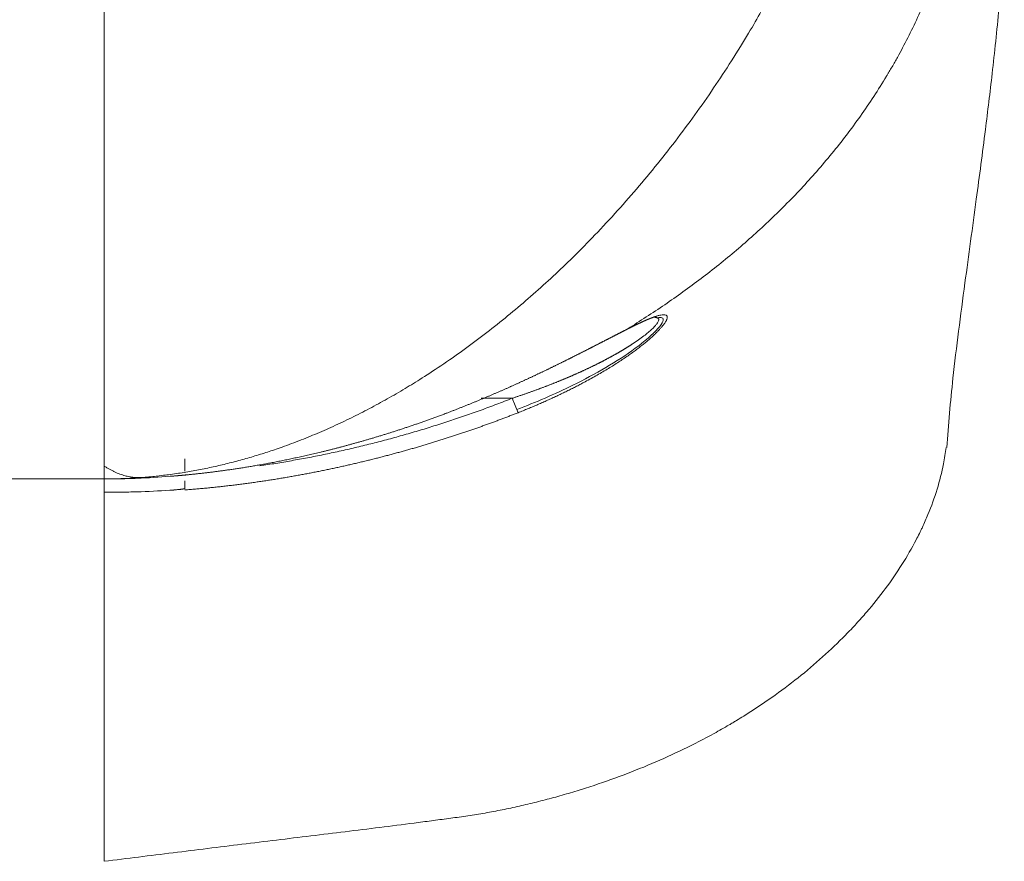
# Model space of a CAD drawing. Header units: millimetres. Extents: x 51337 to 61814, y -21781 to -12277.
# Tile 295 of 378: x 60877 to 60938, y -21133 to -21081. Entities that reach past the tile are written whole.
import ezdxf

# ---------------------------------------------------------------- set-up
doc = ezdxf.new("R2010")
doc.units = ezdxf.units.MM
doc.header["$LTSCALE"] = 0.3175
doc.layers.add('1轮廓实线层', color=7, linetype='Continuous', lineweight=18)

msp = doc.modelspace()

# ---------------------------------------------------------------- linework, layer by layer
at = {"layer": '1轮廓实线层'}
for p, q in [((60882.51597, -21094.72311), (60882.51597, -21109.38829)), ((60907.8008, -21104.38829), (60905.87691, -21104.38829)), ((60907.8008, -21104.38829), (60908.15483, -21105.28463)), ((60875.92426, -21109.38829), (60882.51597, -21109.38829)), ((60882.51597, -21109.38829), (60875.92488, -21109.38829))]:
    msp.add_line(p, q, dxfattribs=at)
for points, degree, knots in [([(60882.51597, -21109.38829), (60886.33596, -21109.38829), (60893.8923, -21108.16487), (60902.95794, -21103.9232), (60912.75488, -21095.80308), (60922.03153, -21083.56483), (60927.43858, -21072.64501), (60929.63322, -21065.43832), (60930.37081, -21060.30814), (60930.42467, -21057.0794), (60930.37397, -21055.82295)], 5, [0, 0, 0, 0, 0, 0, 0.25, 0.5, 0.625, 0.75, 0.9, 1, 1, 1, 1, 1, 1]), ([(60936.07155, -21061.64279), (60936.10462, -21061.97663), (60936.13312, -21062.30618), (60936.18131, -21062.95597), (60936.20102, -21063.27622), (60936.24779, -21064.22219), (60936.26253, -21064.83309), (60936.2645, -21066.01322), (60936.25177, -21066.58249), (60936.20416, -21067.67929), (60936.16928, -21068.20684), (60936.08213, -21069.22115), (60936.02986, -21069.70791), (60935.91207, -21070.64189), (60935.84657, -21071.0891), (60935.70607, -21071.94519), (60935.63107, -21072.35407), (60935.51401, -21072.93941), (60935.45434, -21073.22509), (60935.38325, -21073.54631), (60935.34739, -21073.70391), (60935.32939, -21073.78197), (60935.32038, -21073.82081), (60935.31587, -21073.84018), (60935.31361, -21073.84986), (60935.31248, -21073.85469), (60935.31192, -21073.85711), (60935.31164, -21073.85832), (60935.3115, -21073.85892), (60935.31144, -21073.85918), (60935.3114, -21073.85935), (60935.31138, -21073.8594), (60935.07738, -21074.86109), (60934.80485, -21075.83201), (60934.19299, -21077.71383), (60933.85369, -21078.62469), (60933.11898, -21080.38682), (60932.7236, -21081.23807), (60932.09609, -21082.47075), (60931.88118, -21082.87428), (60931.55109, -21083.46864), (60931.38411, -21083.76308), (60931.1861, -21084.10185), (60931.08632, -21084.27004), (60931.03624, -21084.35385), (60931.01116, -21084.39567), (60930.9986, -21084.41657), (60930.99232, -21084.42701), (60930.98918, -21084.43223), (60930.98761, -21084.43484), (60930.98693, -21084.43596), (60930.98649, -21084.43671), (60930.98629, -21084.43704), (60930.47537, -21085.28577), (60929.93558, -21086.10915), (60928.80441, -21087.70635), (60928.21302, -21088.48019), (60926.98489, -21089.9793), (60926.34813, -21090.7046), (60925.03562, -21092.10773), (60924.35985, -21092.78558), (60922.97626, -21094.09425), (60922.26847, -21094.72505), (60921.18848, -21095.6354), (60920.82542, -21095.93287), (60920.09399, -21096.51586), (60919.7256, -21096.80137), (60918.61327, -21097.6403), (60917.8622, -21098.17599), (60916.72338, -21098.94744), (60916.34171, -21099.19931), (60915.57525, -21099.69224), (60915.19053, -21099.93318), (60914.80486, -21100.16847)], 3, [0, 0, 0, 0, 0.015625, 0.015625, 0.03125, 0.03125, 0.0625, 0.0625, 0.09375, 0.09375, 0.125, 0.125, 0.15625, 0.15625, 0.1875, 0.1875, 0.21875, 0.21875, 0.234375, 0.2421875, 0.24609375, 0.24804687, 0.24902344, 0.24951172, 0.24975586, 0.24987793, 0.24993896, 0.24996948, 0.24998474, 0.24999237, 0.24999237, 0.25, 0.25, 0.3125, 0.3125, 0.375, 0.375, 0.4375, 0.4375, 0.46875, 0.46875, 0.484375, 0.4921875, 0.49609375, 0.49804688, 0.49902344, 0.49951172, 0.49975586, 0.49987793, 0.49993896, 0.49996948, 0.49996948, 0.5, 0.5, 0.5625, 0.5625, 0.625, 0.625, 0.6875, 0.6875, 0.75, 0.75, 0.8125, 0.8125, 0.84375, 0.84375, 0.875, 0.875, 0.9375, 0.9375, 0.96875, 0.96875, 1, 1, 1, 1]), ([(60882.51597, -21094.72311), (60882.51597, -21092.91477), (60882.51597, -21088.43178), (60882.51597, -21083.40781), (60882.51597, -21078.02519), (60882.51597, -21072.52568), (60882.51597, -21069.38829)], 5, [0, 0, 0, 0, 0, 0, 0.42814141, 1, 1, 1, 1, 1, 1]), ([(60934.71819, -21107.44332), (60934.82094, -21106.03679), (60935.11063, -21102.71835), (60935.80312, -21097.56687), (60936.50699, -21092.3972), (60937.08327, -21088.05502), (60937.5485, -21084.2026), (60937.99218, -21080.10564), (60938.19791, -21077.15905), (60938.28565, -21075.57201)], 3, [0, 0, 0, 0, 0.14795179, 0.34322212, 0.51000485, 0.64544309, 0.75272642, 0.86995676, 1, 1, 1, 1]), ([(60907.8008, -21104.38829), (60907.83007, -21104.37864), (60907.88849, -21104.35938), (60907.97586, -21104.33035), (60908.0628, -21104.3013), (60908.14932, -21104.27222), (60908.23542, -21104.2431), (60908.32108, -21104.21396), (60908.40632, -21104.18479), (60908.49113, -21104.15558), (60908.57552, -21104.12635), (60908.65948, -21104.0971), (60908.74301, -21104.06782), (60908.82611, -21104.03852), (60908.90879, -21104.00919), (60908.99104, -21103.97985), (60909.07287, -21103.95048), (60909.15426, -21103.92109), (60909.23524, -21103.89169), (60909.31578, -21103.86226), (60909.3959, -21103.83283), (60909.47559, -21103.80337), (60909.55485, -21103.77391), (60909.63369, -21103.74442), (60909.7121, -21103.71493), (60909.79009, -21103.68543), (60909.86764, -21103.65592), (60909.94477, -21103.6264), (60910.02148, -21103.59687), (60910.09775, -21103.56733), (60910.17361, -21103.5378), (60910.24903, -21103.50825), (60910.32403, -21103.47871), (60910.3986, -21103.44916), (60910.47274, -21103.41962), (60910.54646, -21103.39007), (60910.61975, -21103.36053), (60910.69261, -21103.33099), (60910.76504, -21103.30145), (60910.83705, -21103.27192), (60910.90864, -21103.2424), (60910.97979, -21103.21289), (60911.05052, -21103.18338), (60911.12082, -21103.15389), (60911.1907, -21103.1244), (60911.26015, -21103.09494), (60911.32917, -21103.06548), (60911.39777, -21103.03604), (60911.46594, -21103.00662), (60911.53368, -21102.97722), (60911.60099, -21102.94784), (60911.66788, -21102.91847), (60911.73434, -21102.88913), (60911.80038, -21102.85982), (60911.86599, -21102.83052), (60911.93117, -21102.80126), (60911.99592, -21102.77202), (60912.06025, -21102.74281), (60912.12415, -21102.71363), (60912.18763, -21102.68448), (60912.25068, -21102.65537), (60912.3133, -21102.62628), (60912.37549, -21102.59724), (60912.43726, -21102.56823), (60912.4986, -21102.53926), (60912.55951, -21102.51033), (60912.62, -21102.48144), (60912.68006, -21102.45259), (60912.7397, -21102.42378), (60912.7989, -21102.39502), (60912.85768, -21102.36631), (60912.91604, -21102.33764), (60912.97396, -21102.30902), (60913.03146, -21102.28046), (60913.08854, -21102.25194), (60913.14518, -21102.22348), (60913.2014, -21102.19508), (60913.2572, -21102.16673), (60913.31256, -21102.13844), (60913.3675, -21102.1102), (60913.42202, -21102.08203), (60913.4761, -21102.05392), (60913.52976, -21102.02587), (60913.58299, -21101.99789), (60913.6358, -21101.96997), (60913.68818, -21101.94212), (60913.74013, -21101.91434), (60913.79166, -21101.88663), (60913.84276, -21101.859), (60913.89343, -21101.83143), (60913.94367, -21101.80395), (60913.99349, -21101.77653), (60914.04289, -21101.7492), (60914.09185, -21101.72195), (60914.14039, -21101.69477), (60914.1885, -21101.66768), (60914.23619, -21101.64068), (60914.28344, -21101.61375), (60914.33028, -21101.58692), (60914.37668, -21101.56017), (60914.42266, -21101.53352), (60914.46821, -21101.50695), (60914.51333, -21101.48048), (60914.55803, -21101.4541), (60914.6023, -21101.42782), (60914.64615, -21101.40164), (60914.68957, -21101.37555), (60914.73256, -21101.34956), (60914.77512, -21101.32368), (60914.81726, -21101.2979), (60914.85897, -21101.27223), (60914.90025, -21101.24666), (60914.94111, -21101.2212), (60914.98154, -21101.19585), (60915.02154, -21101.17061), (60915.06112, -21101.14548), (60915.10027, -21101.12047), (60915.13899, -21101.09558), (60915.17729, -21101.0708), (60915.21516, -21101.04614), (60915.36904, -21100.94528), (60915.62332, -21100.77251), (60915.95002, -21100.53358), (60916.22799, -21100.31248), (60916.4571, -21100.11093), (60916.63718, -21099.93062), (60916.76799, -21099.77325), (60916.84928, -21099.64047), (60916.88087, -21099.53385), (60916.86273, -21099.45479), (60916.81506, -21099.4194), (60916.77546, -21099.40524), (60916.7615, -21099.40114), (60916.7466, -21099.3976), (60916.73077, -21099.39462), (60916.71402, -21099.39221), (60916.69633, -21099.39036), (60916.67771, -21099.38908), (60916.65862, -21099.38838), (60916.6455, -21099.38827), (60916.63904, -21099.3883)], 3, [0, 0, 0, 0, 0.00706737, 0.01410462, 0.02111176, 0.02808881, 0.03503581, 0.04195277, 0.04883972, 0.05569668, 0.06252369, 0.06932076, 0.07608792, 0.08282519, 0.08953261, 0.0962102, 0.10285799, 0.10947601, 0.11606428, 0.12262283, 0.12915169, 0.13565089, 0.14212046, 0.14856043, 0.15497083, 0.16135169, 0.16770304, 0.17402492, 0.18031735, 0.18658037, 0.19281402, 0.19901831, 0.2051933, 0.21133901, 0.21745548, 0.22354274, 0.22960084, 0.23562979, 0.24162966, 0.24760046, 0.25354225, 0.25945505, 0.26533891, 0.27119386, 0.27701996, 0.28281723, 0.28858573, 0.29432548, 0.30003655, 0.30571896, 0.31137276, 0.31699801, 0.32259474, 0.328163, 0.33370283, 0.3392143, 0.34469743, 0.35015229, 0.35557892, 0.36097738, 0.36634771, 0.37168997, 0.37700422, 0.38229049, 0.38754886, 0.39277938, 0.39798209, 0.40315707, 0.40830437, 0.41342404, 0.41851616, 0.42358078, 0.42861796, 0.43362777, 0.43861027, 0.44356552, 0.4484936, 0.45339458, 0.45826851, 0.46311547, 0.46793554, 0.47272878, 0.47749527, 0.48223509, 0.4869483, 0.491635, 0.49629524, 0.50092913, 0.50553673, 0.51011814, 0.51467343, 0.51920269, 0.52370601, 0.52818348, 0.53263519, 0.53706123, 0.5414617, 0.54583668, 0.55018628, 0.55451059, 0.55880973, 0.56308378, 0.56733285, 0.57155705, 0.57575648, 0.57993126, 0.5840815, 0.58820731, 0.5923088, 0.5963861, 0.60043932, 0.60446859, 0.60847403, 0.61245576, 0.61641392, 0.62034864, 0.62426004, 0.62814827, 0.63201347, 0.63585576, 0.63967531, 0.67910631, 0.71609128, 0.75086266, 0.78369995, 0.81493461, 0.84495124, 0.87418257, 0.90309657, 0.93217659, 0.96189783, 0.96607752, 0.97027661, 0.97449621, 0.97873742, 0.98300131, 0.98728894, 0.99160137, 0.99593961, 1, 1, 1, 1]), ([(60908.07812, -21105.09036), (60909.25575, -21104.64002), (60910.42074, -21104.14018), (60912.94083, -21102.89771), (60914.29626, -21102.12043), (60915.98571, -21100.87647), (60916.50245, -21100.43613), (60917.14268, -21099.72026), (60917.24103, -21099.45943), (60917.00511, -21099.38117), (60916.90905, -21099.38499), (60916.7888, -21099.40857)], 3, [0, 0, 0, 0, 0.27224422, 0.27224422, 0.6051829, 0.6051829, 0.77165224, 0.77165224, 0.93812158, 0.93812158, 1, 1, 1, 1]), ([(60914.80487, -21100.16847), (60914.8162, -21100.1627), (60914.83883, -21100.15118), (60914.8726, -21100.13404), (60914.90614, -21100.11703), (60914.93947, -21100.10018), (60914.97257, -21100.08346), (60915.00545, -21100.0669), (60915.03811, -21100.05048), (60915.07055, -21100.03421), (60915.10277, -21100.01808), (60915.13477, -21100.00211), (60915.16654, -21099.98628), (60915.1981, -21099.9706), (60915.22943, -21099.95508), (60915.26055, -21099.9397), (60915.29144, -21099.92447), (60915.32211, -21099.9094), (60915.35257, -21099.89448), (60915.3828, -21099.87971), (60915.41281, -21099.86509), (60915.44261, -21099.85063), (60915.47218, -21099.83632), (60915.50154, -21099.82217), (60915.53067, -21099.80817), (60915.55959, -21099.79432), (60915.58829, -21099.78063), (60915.61677, -21099.7671), (60915.64503, -21099.75372), (60915.67308, -21099.7405), (60915.70091, -21099.72743), (60915.72852, -21099.71452), (60915.75591, -21099.70177), (60915.78309, -21099.68918), (60915.81005, -21099.67675), (60915.83679, -21099.66447), (60915.86332, -21099.65235), (60915.88964, -21099.64039), (60915.91574, -21099.62859), (60915.94162, -21099.61695), (60915.96729, -21099.60547), (60915.99274, -21099.59414), (60916.01798, -21099.58298), (60916.04301, -21099.57198), (60916.06782, -21099.56114), (60916.09242, -21099.55045), (60916.1168, -21099.53993), (60916.14097, -21099.52957), (60916.16493, -21099.51937), (60916.18868, -21099.50933), (60916.21221, -21099.49946), (60916.23553, -21099.48974), (60916.25864, -21099.48019), (60916.28154, -21099.4708), (60916.30423, -21099.46157), (60916.3267, -21099.4525), (60916.34897, -21099.4436), (60916.37102, -21099.43486), (60916.39286, -21099.42628), (60916.41449, -21099.41786), (60916.43592, -21099.40961), (60916.45713, -21099.40152), (60916.47812, -21099.3936), (60916.49891, -21099.38584), (60916.51949, -21099.37824), (60916.53986, -21099.37081), (60916.56002, -21099.36355), (60916.57997, -21099.35645), (60916.59971, -21099.34951), (60916.61924, -21099.34274), (60916.63856, -21099.33614), (60916.65767, -21099.3297), (60916.67657, -21099.32343), (60916.69526, -21099.31732), (60916.71374, -21099.31138), (60916.73201, -21099.30561), (60916.80916, -21099.28167), (60916.93544, -21099.24703), (60917.09004, -21099.21857), (60917.2148, -21099.21247), (60917.29358, -21099.22635), (60917.3411, -21099.24851), (60917.36896, -21099.27024), (60917.38912, -21099.2972), (60917.40158, -21099.32938), (60917.40629, -21099.36677), (60917.40323, -21099.40935), (60917.39237, -21099.4571), (60917.37368, -21099.50999), (60917.34713, -21099.56799), (60917.31268, -21099.63107), (60917.27032, -21099.69919), (60917.22, -21099.77231), (60917.15325, -21099.86175), (60917.06595, -21099.96944), (60916.95343, -21100.09724), (60916.82557, -21100.23268), (60916.68231, -21100.37552), (60916.52361, -21100.52551), (60916.34941, -21100.68239), (60916.15965, -21100.84589), (60915.95344, -21101.01645), (60915.73097, -21101.19338), (60915.49235, -21101.37596), (60915.23908, -21101.5627), (60914.97114, -21101.75328), (60914.68854, -21101.94736), (60914.39131, -21102.14457), (60914.07951, -21102.34457), (60913.75322, -21102.54699), (60913.41253, -21102.75148), (60913.05748, -21102.95773), (60912.68802, -21103.16548), (60912.39291, -21103.32612), (60912.17814, -21103.44061), (60912.04858, -21103.50899), (60911.91798, -21103.57722), (60911.78634, -21103.6453), (60911.65364, -21103.71324), (60911.51988, -21103.78102), (60911.38507, -21103.84864), (60911.2492, -21103.9161), (60911.11227, -21103.98339), (60910.97429, -21104.05051), (60910.83526, -21104.11744), (60910.69518, -21104.18419), (60910.55406, -21104.25074), (60910.41189, -21104.31709), (60910.26868, -21104.38323), (60910.12443, -21104.44916), (60909.97914, -21104.51488), (60909.83281, -21104.58037), (60909.68544, -21104.64563), (60909.53704, -21104.71066), (60909.3876, -21104.77546), (60909.23713, -21104.84001), (60909.08561, -21104.90432), (60908.93306, -21104.96838), (60908.77946, -21105.03219), (60908.62482, -21105.09575), (60908.46912, -21105.15903), (60908.3124, -21105.2221), (60908.20744, -21105.26375), (60908.15483, -21105.28463)], 3, [0, 0, 0, 0, 0.00251424, 0.00501932, 0.00751527, 0.01000213, 0.01247993, 0.01494872, 0.01740854, 0.01985942, 0.0223014, 0.02473453, 0.02715885, 0.0295744, 0.03198123, 0.03437938, 0.03676891, 0.03914985, 0.04152227, 0.04388621, 0.04624174, 0.0485889, 0.05092775, 0.05325837, 0.0555808, 0.05789511, 0.06020137, 0.06249964, 0.06479, 0.06707252, 0.06934727, 0.07161432, 0.07387374, 0.07612562, 0.07837004, 0.08060706, 0.08283678, 0.08505927, 0.08727462, 0.0894829, 0.09168421, 0.09387862, 0.09606622, 0.0982471, 0.10042133, 0.10258902, 0.10475025, 0.1069051, 0.10905366, 0.11119602, 0.11333228, 0.11546251, 0.11758682, 0.11970528, 0.121818, 0.12392506, 0.12602655, 0.12812258, 0.13021322, 0.13229857, 0.13437873, 0.13645379, 0.13852384, 0.14058898, 0.14264931, 0.14470491, 0.14675589, 0.14880234, 0.15084435, 0.15288203, 0.15491547, 0.15694477, 0.15897002, 0.16099134, 0.16300881, 0.16502253, 0.16703262, 0.1887689, 0.20979335, 0.23027232, 0.25038957, 0.26026072, 0.26999851, 0.27962815, 0.2891759, 0.29866889, 0.30813486, 0.31760194, 0.32709836, 0.3366522, 0.3462911, 0.35604203, 0.36593108, 0.3759833, 0.39062399, 0.40543921, 0.42049547, 0.43585537, 0.45157701, 0.46771367, 0.48431368, 0.50142037, 0.5192891, 0.53760812, 0.55641082, 0.57572642, 0.59557998, 0.61599237, 0.63698023, 0.65855624, 0.68073017, 0.70351118, 0.72691202, 0.75095523, 0.75894939, 0.76698113, 0.77505169, 0.78316213, 0.79131335, 0.79950602, 0.80774066, 0.81601766, 0.82433728, 0.83269977, 0.84110533, 0.84955416, 0.85804646, 0.86658239, 0.87516215, 0.88378591, 0.89245386, 0.90116618, 0.90992309, 0.9187248, 0.92757154, 0.93646356, 0.94540112, 0.9543845, 0.96341402, 0.97248998, 0.98161273, 0.99078262, 1, 1, 1, 1]), ([(60903.69978, -21105.3222), (60903.73207, -21105.30994), (60903.79653, -21105.28544), (60903.89301, -21105.24859), (60903.98913, -21105.21171), (60904.08488, -21105.17482), (60904.18027, -21105.13791), (60904.27529, -21105.10098), (60904.36995, -21105.06403), (60904.46424, -21105.02707), (60904.55817, -21104.99011), (60904.65174, -21104.95313), (60904.74494, -21104.91614), (60904.83778, -21104.87915), (60904.93025, -21104.84216), (60905.02236, -21104.80516), (60905.11411, -21104.76817), (60905.2055, -21104.73118), (60905.29652, -21104.69419), (60905.38718, -21104.6572), (60905.47748, -21104.62022), (60905.56741, -21104.58326), (60905.65699, -21104.5463), (60905.7462, -21104.50935), (60905.83505, -21104.47242), (60905.92354, -21104.43551), (60906.01167, -21104.39861), (60906.09944, -21104.36173), (60906.18685, -21104.32488), (60906.2739, -21104.28804), (60906.36059, -21104.25123), (60906.44692, -21104.21445), (60906.53289, -21104.1777), (60906.6185, -21104.14097), (60906.70375, -21104.10428), (60906.78865, -21104.06762), (60906.87319, -21104.03099), (60906.95737, -21103.9944), (60907.04119, -21103.95785), (60907.12466, -21103.92134), (60907.20777, -21103.88487), (60907.29052, -21103.84844), (60907.37292, -21103.81206), (60907.45496, -21103.77572), (60907.53664, -21103.73943), (60907.61798, -21103.70319), (60907.69895, -21103.667), (60907.77958, -21103.63086), (60907.85985, -21103.59477), (60907.93976, -21103.55874), (60908.01933, -21103.52277), (60908.09854, -21103.48686), (60908.17739, -21103.45101), (60908.2559, -21103.41521), (60908.33406, -21103.37948), (60908.41186, -21103.34382), (60908.48931, -21103.30822), (60908.56642, -21103.27269), (60908.64317, -21103.23723), (60908.71958, -21103.20184), (60908.79563, -21103.16652), (60908.87134, -21103.13127), (60908.9467, -21103.0961), (60909.02171, -21103.061), (60909.09637, -21103.02598), (60909.17069, -21102.99104), (60909.24466, -21102.95618), (60909.31828, -21102.92141), (60909.39156, -21102.88671), (60909.4645, -21102.8521), (60909.53709, -21102.81758), (60909.60933, -21102.78314), (60909.68123, -21102.7488), (60909.75279, -21102.71454), (60909.82401, -21102.68037), (60909.89488, -21102.6463), (60909.96541, -21102.61232), (60910.0356, -21102.57844), (60910.10545, -21102.54465), (60910.17496, -21102.51096), (60910.24412, -21102.47737), (60910.31295, -21102.44388), (60910.38144, -21102.41049), (60910.44959, -21102.37721), (60910.51741, -21102.34403), (60910.58488, -21102.31096), (60910.65202, -21102.27799), (60910.71882, -21102.24513), (60910.78528, -21102.21238), (60910.85141, -21102.17974), (60910.9172, -21102.14721), (60910.98266, -21102.11479), (60911.04779, -21102.08249), (60911.11258, -21102.05031), (60911.17703, -21102.01824), (60911.24116, -21101.98629), (60911.30495, -21101.95446), (60911.36841, -21101.92274), (60911.43154, -21101.89115), (60911.49433, -21101.85968), (60911.5568, -21101.82834), (60911.61894, -21101.79712), (60911.68075, -21101.76602), (60911.74222, -21101.73505), (60911.80337, -21101.70421), (60911.8642, -21101.6735), (60911.92469, -21101.64292), (60911.98486, -21101.61247), (60912.0447, -21101.58215), (60912.10421, -21101.55197), (60912.1634, -21101.52192), (60912.22227, -21101.49201), (60912.28081, -21101.46223), (60912.33902, -21101.43259), (60912.39692, -21101.40309), (60912.45448, -21101.37372), (60912.51173, -21101.3445), (60912.56866, -21101.31542), (60912.62526, -21101.28649), (60912.68154, -21101.25769), (60912.7375, -21101.22904), (60912.79314, -21101.20054), (60912.84846, -21101.17218), (60912.90347, -21101.14397), (60912.95815, -21101.11591), (60913.01252, -21101.088), (60913.06656, -21101.06024), (60913.1203, -21101.03263), (60913.17371, -21101.00517), (60913.22681, -21100.97787), (60913.27959, -21100.95072), (60913.33206, -21100.92372), (60913.38421, -21100.89688), (60913.43605, -21100.8702), (60913.48757, -21100.84367), (60913.53878, -21100.81731), (60913.58968, -21100.7911), (60913.64027, -21100.76505), (60913.69054, -21100.73917), (60913.7405, -21100.71344), (60913.79015, -21100.68788), (60913.8395, -21100.66248), (60913.88853, -21100.63725), (60913.93725, -21100.61218), (60913.98566, -21100.58728), (60914.03376, -21100.56254), (60914.08156, -21100.53797), (60914.12905, -21100.51357), (60914.17623, -21100.48934), (60914.2231, -21100.46528), (60914.26967, -21100.44139), (60914.31593, -21100.41768), (60914.36189, -21100.39413), (60914.40754, -21100.37076), (60914.45289, -21100.34756), (60914.49793, -21100.32453), (60914.54267, -21100.30168), (60914.5871, -21100.27901), (60914.63124, -21100.25651), (60914.67507, -21100.23419), (60914.71859, -21100.21205), (60914.76183, -21100.19008), (60914.79047, -21100.17555), (60914.80476, -21100.1683)], 3, [0, 0, 0, 0, 0.00813582, 0.01624551, 0.02432907, 0.03238651, 0.04041785, 0.0484231, 0.05640228, 0.06435538, 0.07228244, 0.08018347, 0.08805847, 0.09590748, 0.1037305, 0.11152756, 0.11929866, 0.12704384, 0.13476311, 0.1424565, 0.15012401, 0.15776568, 0.16538153, 0.17297158, 0.18053585, 0.18807438, 0.19558717, 0.20307427, 0.21053569, 0.21797147, 0.22538163, 0.2327662, 0.24012521, 0.24745869, 0.25476666, 0.26204917, 0.26930624, 0.27653791, 0.28374421, 0.29092516, 0.29808082, 0.30521121, 0.31231636, 0.31939633, 0.32645113, 0.33348082, 0.34048542, 0.34746499, 0.35441955, 0.36134916, 0.36825385, 0.37513366, 0.38198865, 0.38881884, 0.39562429, 0.40240505, 0.40916115, 0.41589265, 0.42259959, 0.42928202, 0.43593999, 0.44257356, 0.44918276, 0.45576766, 0.46232831, 0.46886475, 0.47537705, 0.48186525, 0.48832942, 0.49476961, 0.50118587, 0.50757827, 0.51394687, 0.52029171, 0.52661288, 0.53291042, 0.5391844, 0.54543488, 0.55166192, 0.5578656, 0.56404598, 0.57020311, 0.57633709, 0.58244796, 0.5885358, 0.59460069, 0.60064268, 0.60666187, 0.61265831, 0.61863209, 0.62458327, 0.63051194, 0.63641817, 0.64230205, 0.64816365, 0.65400305, 0.65982033, 0.66561558, 0.67138888, 0.67714032, 0.68286997, 0.68857794, 0.6942643, 0.69992915, 0.70557258, 0.71119467, 0.71679552, 0.72237523, 0.72793389, 0.7334716, 0.73898845, 0.74448454, 0.74995998, 0.75541486, 0.76084929, 0.76626336, 0.7716572, 0.77703089, 0.78238455, 0.7877183, 0.79303223, 0.79832646, 0.8036011, 0.80885627, 0.81409208, 0.81930865, 0.8245061, 0.82968455, 0.83484412, 0.83998493, 0.84510711, 0.85021077, 0.85529606, 0.86036309, 0.865412, 0.87044292, 0.87545598, 0.88045131, 0.88542906, 0.89038936, 0.89533234, 0.90025816, 0.90516695, 0.91005885, 0.91493401, 0.91979258, 0.92463471, 0.92946054, 0.93427023, 0.93906393, 0.9438418, 0.948604, 0.95335067, 0.95808199, 0.96279812, 0.9674992, 0.97218543, 0.97685695, 0.98151394, 0.98615656, 0.990785, 0.99539942, 1, 1, 1, 1]), ([(60908.15483, -21105.28463), (60908.11647, -21105.29979), (60908.03965, -21105.33013), (60907.92416, -21105.37543), (60907.80831, -21105.42065), (60907.69207, -21105.46576), (60907.57546, -21105.51077), (60907.45846, -21105.55568), (60907.34109, -21105.60048), (60907.22333, -21105.64518), (60907.10519, -21105.68978), (60906.98667, -21105.73426), (60906.86777, -21105.77864), (60906.74848, -21105.82291), (60906.62881, -21105.86708), (60906.50875, -21105.91113), (60906.38831, -21105.95507), (60906.26748, -21105.9989), (60906.14626, -21106.04261), (60906.02466, -21106.08621), (60905.90267, -21106.1297), (60905.78029, -21106.17307), (60905.65752, -21106.21632), (60905.53436, -21106.25946), (60905.41081, -21106.30247), (60905.28687, -21106.34537), (60905.16254, -21106.38814), (60905.03782, -21106.43079), (60904.9127, -21106.47331), (60904.7872, -21106.51572), (60904.6613, -21106.55799), (60904.53502, -21106.60014), (60904.40834, -21106.64215), (60904.28126, -21106.68404), (60904.1538, -21106.72579), (60904.02594, -21106.76742), (60903.89769, -21106.8089), (60903.76904, -21106.85025), (60903.64001, -21106.89147), (60903.51058, -21106.93254), (60903.38076, -21106.97348), (60903.25055, -21107.01427), (60903.11994, -21107.05492), (60902.98895, -21107.09542), (60902.85756, -21107.13577), (60902.72578, -21107.17598), (60902.59361, -21107.21604), (60902.46105, -21107.25594), (60902.3281, -21107.29569), (60902.19477, -21107.33529), (60902.06104, -21107.37472), (60901.92693, -21107.414), (60901.79243, -21107.45312), (60901.65754, -21107.49207), (60901.52227, -21107.53085), (60901.38661, -21107.56947), (60901.25057, -21107.60792), (60901.11415, -21107.6462), (60900.97735, -21107.6843), (60900.84016, -21107.72223), (60900.7026, -21107.75997), (60900.56466, -21107.79754), (60900.42634, -21107.83492), (60900.28765, -21107.87212), (60900.14858, -21107.90913), (60900.00914, -21107.94595), (60899.86933, -21107.98258), (60899.72914, -21108.01901), (60899.5886, -21108.05525), (60899.44768, -21108.09128), (60899.3064, -21108.12711), (60899.16475, -21108.16274), (60899.02275, -21108.19816), (60898.88039, -21108.23336), (60898.73766, -21108.26836), (60898.59459, -21108.30314), (60898.45115, -21108.3377), (60898.30737, -21108.37203), (60898.16324, -21108.40615), (60898.01876, -21108.44004), (60897.87393, -21108.47369), (60897.72877, -21108.50712), (60897.58326, -21108.54031), (60897.43741, -21108.57326), (60897.29123, -21108.60597), (60897.14471, -21108.63843), (60896.99786, -21108.67065), (60896.85068, -21108.70262), (60896.70318, -21108.73434), (60896.55535, -21108.7658), (60896.4072, -21108.797), (60896.25873, -21108.82795), (60896.10995, -21108.85863), (60895.96085, -21108.88904), (60895.81144, -21108.91918), (60895.66172, -21108.94905), (60895.5117, -21108.97865), (60895.36137, -21109.00797), (60895.21074, -21109.03701), (60895.05981, -21109.06576), (60894.90859, -21109.09423), (60894.75707, -21109.12241), (60894.60527, -21109.1503), (60894.45318, -21109.1779), (60894.3008, -21109.2052), (60894.14814, -21109.23221), (60893.9952, -21109.25891), (60893.84198, -21109.28531), (60893.68849, -21109.3114), (60893.53473, -21109.33719), (60893.3807, -21109.36266), (60893.2264, -21109.38783), (60893.07184, -21109.41267), (60892.91702, -21109.4372), (60892.76194, -21109.46142), (60892.6066, -21109.48531), (60892.45101, -21109.50887), (60892.29517, -21109.53212), (60892.13909, -21109.55503), (60891.98275, -21109.57762), (60891.82618, -21109.59987), (60891.66936, -21109.62179), (60891.51231, -21109.64337), (60891.35502, -21109.66462), (60891.1975, -21109.68553), (60891.03975, -21109.70609), (60890.88178, -21109.72632), (60890.72358, -21109.7462), (60890.56515, -21109.76573), (60890.40651, -21109.78492), (60890.24765, -21109.80376), (60890.08857, -21109.82224), (60889.92928, -21109.84038), (60889.76978, -21109.85816), (60889.61007, -21109.87558), (60889.45016, -21109.89265), (60889.29004, -21109.90936), (60889.12972, -21109.92571), (60888.96921, -21109.94171), (60888.80849, -21109.95733), (60888.64758, -21109.9726), (60888.48648, -21109.9875), (60888.32518, -21110.00204), (60888.1637, -21110.0162), (60888.00203, -21110.03), (60887.84018, -21110.04343), (60887.67815, -21110.05651), (60887.57005, -21110.06491), (60887.51597, -21110.06912)], 3, [0, 0, 0, 0, 0.00581903, 0.01165285, 0.01750149, 0.02336498, 0.02924338, 0.0351367, 0.041045, 0.04696831, 0.05290667, 0.0588601, 0.06482865, 0.07081235, 0.07681124, 0.08282534, 0.0888547, 0.09489933, 0.10095927, 0.10703456, 0.11312521, 0.11923125, 0.12535272, 0.13148963, 0.137642, 0.14380986, 0.14999323, 0.15619213, 0.16240657, 0.16863657, 0.17488213, 0.18114328, 0.18742003, 0.19371237, 0.20002032, 0.20634388, 0.21268305, 0.21903783, 0.22540822, 0.23179421, 0.23819581, 0.24461299, 0.25104575, 0.25749408, 0.26395795, 0.27043736, 0.27693228, 0.28344268, 0.28996854, 0.29650984, 0.30306655, 0.30963862, 0.31622603, 0.32282874, 0.3294467, 0.33607988, 0.34272822, 0.34939169, 0.35607022, 0.36276377, 0.36947228, 0.37619569, 0.38293394, 0.38968697, 0.39645472, 0.4032371, 0.41003406, 0.41684551, 0.42367139, 0.43051161, 0.4373661, 0.44423478, 0.45111755, 0.45801433, 0.46492503, 0.47184957, 0.47878784, 0.48573976, 0.49270522, 0.49968414, 0.5066764, 0.51368191, 0.52070056, 0.52773225, 0.53477687, 0.54183432, 0.54890449, 0.55598727, 0.56308255, 0.57019021, 0.57731015, 0.58444226, 0.59158641, 0.59874251, 0.60591044, 0.61309007, 0.62028132, 0.62748405, 0.63469816, 0.64192354, 0.64916007, 0.65640765, 0.66366617, 0.67093552, 0.67821558, 0.68550625, 0.69280743, 0.700119, 0.70744086, 0.7147729, 0.72211502, 0.72946712, 0.73682909, 0.74420083, 0.75158224, 0.75897321, 0.76637366, 0.77378347, 0.78120256, 0.78863082, 0.79606817, 0.8035145, 0.81096972, 0.81843375, 0.8259065, 0.83338787, 0.84087777, 0.84837613, 0.85588285, 0.86339786, 0.87092106, 0.87845239, 0.88599177, 0.89353911, 0.90109434, 0.90865739, 0.9162282, 0.92380668, 0.93139277, 0.9389864, 0.94658752, 0.95419607, 0.96181197, 0.96943518, 0.97706564, 0.98470329, 0.9923481, 1, 1, 1, 1]), ([(60887.57899, -21109.14114), (60887.61198, -21109.13795), (60887.67846, -21109.13154), (60887.77889, -21109.12161), (60887.88079, -21109.11137), (60887.98415, -21109.10079), (60888.08899, -21109.08986), (60888.19529, -21109.07858), (60888.30306, -21109.06694), (60888.41231, -21109.05492), (60888.52302, -21109.04252), (60888.6352, -21109.02974), (60888.74886, -21109.01656), (60888.86399, -21109.00297), (60888.9806, -21108.98897), (60889.09868, -21108.97455), (60889.21824, -21108.95969), (60889.33927, -21108.9444), (60889.46178, -21108.92865), (60889.58576, -21108.91244), (60889.71122, -21108.89577), (60889.83816, -21108.87861), (60889.96658, -21108.86097), (60890.09648, -21108.84283), (60890.22785, -21108.82419), (60890.36071, -21108.80502), (60890.49504, -21108.78533), (60890.63085, -21108.7651), (60890.76813, -21108.74433), (60890.9069, -21108.72299), (60891.04715, -21108.70109), (60891.18887, -21108.67861), (60891.33207, -21108.65554), (60891.47674, -21108.63187), (60891.6229, -21108.60759), (60891.77052, -21108.58269), (60891.91963, -21108.55716), (60892.07021, -21108.53099), (60892.22226, -21108.50416), (60892.37578, -21108.47666), (60892.53077, -21108.4485), (60892.68724, -21108.41964), (60892.84517, -21108.39008), (60893.00457, -21108.35982), (60893.16544, -21108.32883), (60893.32777, -21108.29711), (60893.49157, -21108.26464), (60893.65682, -21108.23142), (60893.82354, -21108.19743), (60893.99171, -21108.16266), (60894.16134, -21108.12709), (60894.33241, -21108.09072), (60894.50494, -21108.05354), (60894.67892, -21108.01552), (60894.85434, -21107.97666), (60895.03121, -21107.93695), (60895.20951, -21107.89637), (60895.38925, -21107.85492), (60895.57042, -21107.81257), (60895.75302, -21107.76931), (60895.93705, -21107.72514), (60896.1225, -21107.68004), (60896.30936, -21107.63399), (60896.49765, -21107.58699), (60896.68734, -21107.53902), (60896.87844, -21107.49007), (60897.07094, -21107.44012), (60897.26483, -21107.38916), (60897.46012, -21107.33718), (60897.6568, -21107.28416), (60897.85486, -21107.23009), (60898.05429, -21107.17496), (60898.2551, -21107.11875), (60898.45727, -21107.06145), (60898.6608, -21107.00305), (60898.86568, -21106.94353), (60899.07191, -21106.88287), (60899.27948, -21106.82107), (60899.48838, -21106.75811), (60899.69861, -21106.69398), (60899.91016, -21106.62865), (60900.12302, -21106.56212), (60900.33719, -21106.49438), (60900.55265, -21106.4254), (60900.7694, -21106.35518), (60900.98743, -21106.28369), (60901.20674, -21106.21094), (60901.4273, -21106.13689), (60901.64912, -21106.06153), (60901.87219, -21105.98486), (60902.09649, -21105.90685), (60902.32202, -21105.82749), (60902.54876, -21105.74677), (60902.7767, -21105.66466), (60903.00585, -21105.58117), (60903.23617, -21105.49625), (60903.46769, -21105.40997), (60903.62225, -21105.35152), (60903.69978, -21105.3222)], 3, [0, 0, 0, 0, 0.00598421, 0.01205804, 0.01822162, 0.02447508, 0.03081854, 0.03725213, 0.04377599, 0.05039024, 0.057095, 0.06389042, 0.07077661, 0.07775372, 0.08482187, 0.09198119, 0.09923181, 0.10657388, 0.11400751, 0.12153285, 0.12915002, 0.13685915, 0.14466038, 0.15255384, 0.16053966, 0.16861797, 0.1767889, 0.18505259, 0.19340915, 0.20185872, 0.21040144, 0.21903742, 0.22776679, 0.23658968, 0.24550621, 0.25451651, 0.2636207, 0.2728189, 0.28211124, 0.29149783, 0.30097878, 0.31055422, 0.32022426, 0.32998901, 0.33984858, 0.34980309, 0.35985263, 0.36999732, 0.38023726, 0.39057254, 0.40100328, 0.41152956, 0.42215147, 0.43286912, 0.44368258, 0.45459195, 0.4655973, 0.47669873, 0.4878963, 0.49919009, 0.51058017, 0.52206661, 0.53364947, 0.54532882, 0.55710471, 0.5689772, 0.58094633, 0.59301216, 0.60517472, 0.61743406, 0.62979021, 0.6422432, 0.65479305, 0.66743979, 0.68018344, 0.693024, 0.70596149, 0.71899592, 0.73212726, 0.74535554, 0.75868072, 0.7721028, 0.78562175, 0.79923755, 0.81295017, 0.82675956, 0.84066569, 0.85466851, 0.86876797, 0.882964, 0.89725655, 0.91164553, 0.92613088, 0.94071251, 0.95539033, 0.97016426, 0.98503418, 1, 1, 1, 1]), ([(60934.67866, -21107.43228), (60934.63508, -21107.77303), (60934.57983, -21108.11383), (60934.30678, -21109.501), (60933.98913, -21110.54775), (60933.4487, -21111.85675), (60933.33345, -21112.11858), (60933.18036, -21112.44589), (60933.14929, -21112.51137), (60933.08638, -21112.64203), (60932.99082, -21112.83769), (60932.89173, -21113.03238), (60932.55366, -21113.67919), (60932.25844, -21114.18981), (60931.62091, -21115.19805), (60931.2786, -21115.69568), (60930.54828, -21116.67832), (60930.16026, -21117.16334), (60929.5441, -21117.88144), (60929.33301, -21118.11924), (60929.00775, -21118.47355), (60928.89789, -21118.59126), (60928.67528, -21118.82588), (60928.56245, -21118.94285), (60927.99319, -21119.52356), (60927.51992, -21119.97634), (60926.53842, -21120.85884), (60926.03019, -21121.28855), (60924.97891, -21122.12502), (60924.43586, -21122.53176), (60923.3146, -21123.32205), (60922.73639, -21123.7056), (60921.99123, -21124.17026), (60921.76601, -21124.30855), (60921.53824, -21124.44516), (60921.38584, -21124.53587), (60921.30935, -21124.58103), (60920.92628, -21124.80547), (60920.61713, -21124.98097), (60919.68182, -21125.49558), (60919.04777, -21125.82281), (60917.75949, -21126.44678), (60917.10525, -21126.74353), (60915.77721, -21127.30751), (60915.10341, -21127.57474), (60913.73664, -21128.08027), (60913.04367, -21128.31858), (60912.25336, -21128.57049), (60912.16536, -21128.59827), (60911.98926, -21128.65331), (60911.72508, -21128.73507), (60911.46077, -21128.81444), (60910.93199, -21128.97005), (60910.57925, -21129.06961), (60909.87337, -21129.26053), (60909.52022, -21129.35189), (60908.81349, -21129.5264), (60908.10635, -21129.69272), (60907.04434, -21129.91693), (60906.33543, -21130.04867), (60905.80338, -21130.14033), (60905.62597, -21130.16968), (60905.27102, -21130.22598), (60905.09348, -21130.25292), (60904.56072, -21130.33064), (60904.20533, -21130.37828), (60903.67222, -21130.44915), (60903.49451, -21130.47265), (60903.13908, -21130.51958), (60902.60594, -21130.58978), (60902.07275, -21130.65934), (60901.00634, -21130.79744), (60900.29533, -21130.88813), (60898.87317, -21131.06693), (60898.16203, -21131.15506), (60896.73966, -21131.32968), (60896.02843, -21131.41618), (60894.60595, -21131.58872), (60893.8947, -21131.67475), (60892.47222, -21131.84722), (60891.76099, -21131.93365), (60890.33857, -21132.10729), (60889.62738, -21132.19449), (60888.20503, -21132.36961), (60887.49388, -21132.45752), (60885.36045, -21132.72194), (60883.93821, -21132.89907), (60882.51597, -21133.07637)], 3, [0, 0, 0, 0, 0.0212551, 0.0212551, 0.08650476, 0.08650476, 0.10281717, 0.10281717, 0.10689528, 0.10689528, 0.11097338, 0.11912959, 0.11912959, 0.15175442, 0.15175442, 0.18437925, 0.18437925, 0.21700408, 0.21700408, 0.23331649, 0.23331649, 0.2414727, 0.2414727, 0.24962891, 0.24962891, 0.28225374, 0.28225374, 0.31487857, 0.31487857, 0.3475034, 0.3475034, 0.38012823, 0.38012823, 0.38828444, 0.39236254, 0.39236254, 0.39644064, 0.39644064, 0.41275306, 0.41275306, 0.44537789, 0.44537789, 0.47800272, 0.47800272, 0.51062755, 0.51062755, 0.54325238, 0.54325238, 0.54733048, 0.54733048, 0.55140859, 0.55956479, 0.55956479, 0.57587721, 0.57587721, 0.59218962, 0.59218962, 0.60850204, 0.62481445, 0.64112687, 0.64112687, 0.64928308, 0.64928308, 0.65743928, 0.65743928, 0.6737517, 0.6737517, 0.68190791, 0.68190791, 0.69006411, 0.70637653, 0.70637653, 0.73900136, 0.73900136, 0.77162619, 0.77162619, 0.80425102, 0.80425102, 0.83687585, 0.83687585, 0.86950068, 0.86950068, 0.90212551, 0.90212551, 0.93475034, 0.93475034, 1, 1, 1, 1]), ([(60887.51597, -21108.14258), (60887.51597, -21108.20772), (60887.51597, -21108.27179), (60887.51597, -21108.36638), (60887.51597, -21108.39765), (60887.51597, -21108.45966), (60887.51597, -21108.49054), (60887.51597, -21108.5805), (60887.51597, -21108.63746), (60887.51597, -21108.71844), (60887.51597, -21108.74468), (60887.51597, -21108.79562), (60887.51597, -21108.81993), (60887.51597, -21108.86747), (60887.51597, -21108.8906), (60887.51597, -21108.91243)], 3, [0, 0, 0, 0, 0.22085983, 0.22085983, 0.33128975, 0.33128975, 0.44171967, 0.44171967, 0.6625795, 0.6625795, 0.77300942, 0.77300942, 0.88343933, 0.88343933, 1, 1, 1, 1]), ([(60886.59394, -21109.22655), (60885.91642, -21109.27905), (60885.23791, -21109.31981), (60884.21844, -21109.36063), (60883.87834, -21109.37086), (60883.19757, -21109.38461), (60882.8569, -21109.38811), (60882.51597, -21109.38853)], 3, [0, 0, 0, 0, 0.5, 0.5, 0.75, 0.75, 1, 1, 1, 1]), ([(60887.57918, -21109.14117), (60887.57035, -21109.14201), (60887.55272, -21109.14369), (60887.52621, -21109.1462), (60887.49971, -21109.1487), (60887.47323, -21109.15118), (60887.44675, -21109.15365), (60887.42029, -21109.15611), (60887.39383, -21109.15856), (60887.36739, -21109.16099), (60887.34095, -21109.16341), (60887.31453, -21109.16582), (60887.28811, -21109.16821), (60887.26171, -21109.17059), (60887.23531, -21109.17296), (60887.20893, -21109.17531), (60887.18255, -21109.17765), (60887.15619, -21109.17997), (60887.12983, -21109.18228), (60887.09374, -21109.18543), (60887.04747, -21109.18943), (60886.99062, -21109.19429), (60886.9326, -21109.19918), (60886.87008, -21109.20439), (60886.7958, -21109.21049), (60886.70253, -21109.21803), (60886.63268, -21109.22351), (60886.59394, -21109.22655)], 3, [0, 0, 0, 0, 0.02797173, 0.05583949, 0.08360598, 0.1112739, 0.13884601, 0.16632508, 0.19371391, 0.22101533, 0.24823221, 0.27536743, 0.30242391, 0.32940458, 0.3563124, 0.38315037, 0.40992149, 0.4366288, 0.46327537, 0.48986425, 0.54592823, 0.60304362, 0.6612256, 0.72048855, 0.79080643, 0.88397508, 1, 1, 1, 1]), ([(60882.51597, -21110.21705), (60882.51597, -21110.1685), (60882.51597, -21110.12254), (60882.51597, -21110.03584), (60882.51597, -21109.99512), (60882.51597, -21109.88062), (60882.51597, -21109.81458), (60882.51597, -21109.72905), (60882.51597, -21109.70278), (60882.51597, -21109.65432), (60882.51597, -21109.63212), (60882.51597, -21109.57109), (60882.51597, -21109.53774), (60882.51597, -21109.48326), (60882.51597, -21109.46216), (60882.51597, -21109.42937), (60882.51597, -21109.4177), (60882.51597, -21109.40106), (60882.51597, -21109.39608), (60882.51597, -21109.38989), (60882.51597, -21109.38862), (60882.51597, -21109.38829)], 3, [0, 0, 0, 0, 0.0625, 0.0625, 0.125, 0.125, 0.25, 0.25, 0.3125, 0.3125, 0.375, 0.375, 0.5, 0.5, 0.625, 0.625, 0.75, 0.75, 0.875, 0.875, 1, 1, 1, 1]), ([(60887.51597, -21109.99591), (60887.51597, -21109.89898), (60887.51597, -21109.81024), (60887.51597, -21109.64939), (60887.51597, -21109.5773), (60887.51597, -21109.51103), (60887.51597, -21109.50829), (60887.51597, -21109.50557)], 3, [0, 0, 0, 0, 0.4893845, 0.4893845, 0.97876901, 0.97876901, 1, 1, 1, 1]), ([(60882.51597, -21110.21705), (60882.85529, -21110.21721), (60883.19437, -21110.21448), (60883.87209, -21110.20386), (60884.21073, -21110.19595), (60885.22602, -21110.16462), (60885.90203, -21110.13367), (60886.5771, -21110.09143)], 3, [0, 0, 0, 0, 0.25, 0.25, 0.5, 0.5, 1, 1, 1, 1]), ([(60882.51597, -21133.07637), (60882.51597, -21132.44086), (60882.51597, -21131.81057), (60882.51597, -21130.56133), (60882.51597, -21129.32343), (60882.51597, -21127.50384), (60882.51597, -21125.72527), (60882.51597, -21124.56971), (60882.51597, -21123.4308), (60882.51597, -21122.86966), (60882.51597, -21121.7658), (60882.51597, -21121.22307), (60882.51597, -21120.42428), (60882.51597, -21120.16056), (60882.51597, -21119.76902), (60882.51597, -21119.63915), (60882.51597, -21119.38091), (60882.51597, -21118.73947), (60882.51597, -21118.11923), (60882.51597, -21117.15625), (60882.51597, -21116.68946), (60882.51597, -21115.78781), (60882.51597, -21115.35295), (60882.51597, -21114.51802), (60882.51597, -21114.11796), (60882.51597, -21113.35595), (60882.51597, -21112.99401), (60882.51597, -21112.31212), (60882.51597, -21111.99218), (60882.51597, -21111.39885), (60882.51597, -21111.12545), (60882.51597, -21110.6307), (60882.51597, -21110.40933), (60882.51597, -21110.21733)], 3, [0, 0, 0, 0, 0.0625, 0.0625, 0.125, 0.1875, 0.25, 0.3125, 0.3125, 0.375, 0.375, 0.4375, 0.4375, 0.46875, 0.46875, 0.484375, 0.484375, 0.5, 0.5625, 0.5625, 0.625, 0.625, 0.6875, 0.6875, 0.75, 0.75, 0.8125, 0.8125, 0.875, 0.875, 0.9375, 0.9375, 1, 1, 1, 1]), ([(60886.5771, -21110.09143), (60886.5998, -21110.08984), (60886.6425, -21110.08684), (60886.7025, -21110.08248), (60886.75441, -21110.07862), (60886.79823, -21110.07527), (60886.86089, -21110.07031), (60886.94537, -21110.06303), (60887.03461, -21110.05446), (60887.10471, -21110.04721), (60887.15558, -21110.04171), (60887.20661, -21110.03594), (60887.2578, -21110.02992), (60887.30915, -21110.02364), (60887.36067, -21110.0171), (60887.41234, -21110.0103), (60887.46419, -21110.00326), (60887.49867, -21109.99837), (60887.51598, -21109.99592)], 3, [0, 0, 0, 0, 0.07135635, 0.13424681, 0.18867299, 0.23463707, 0.27214231, 0.38600229, 0.5012682, 0.55511159, 0.60930639, 0.66387089, 0.71882304, 0.77418042, 0.82996021, 0.88617919, 0.94285379, 1, 1, 1, 1])]:
    msp.add_open_spline(points, degree=degree, knots=knots, dxfattribs=at)
msp.add_rational_spline([(60914.68481, -21100.23234), (60914.75113, -21100.21259), (60914.80481, -21100.16828)], [0.964407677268, 0.975282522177, 1], degree=2, dxfattribs=at)
for points, degree in [([(60892.14943, -21108.57392), (60900.15358, -21107.40873), (60907.8008, -21104.38829)], 2), ([(60882.51597, -21108.58691), (60883.70065, -21109.38292), (60884.89629, -21109.29406)], 2), ([(60887.51597, -21109.14685), (60887.53692, -21109.14498), (60887.55786, -21109.14309), (60887.5788, -21109.1412)], 3)]:
    msp.add_open_spline(points, degree=degree, dxfattribs=at)

doc.saveas('drawing.dxf')
